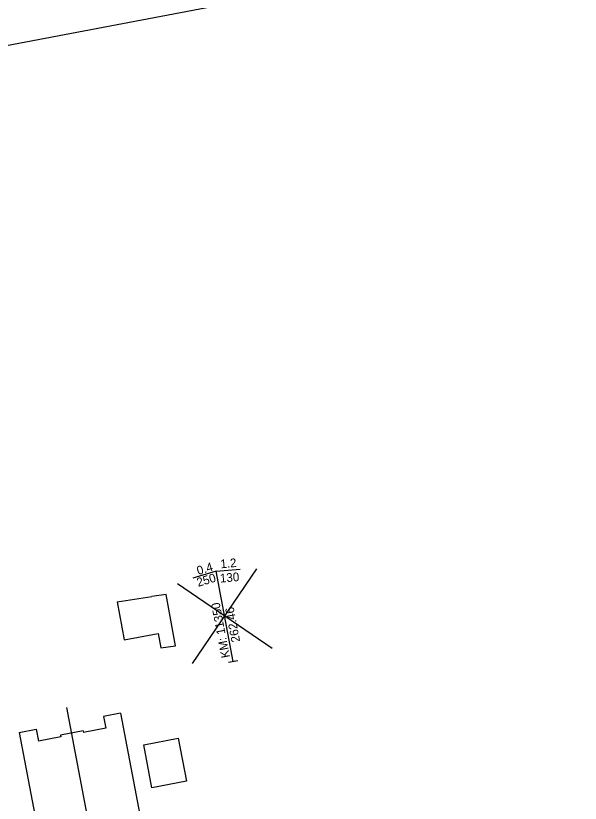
# Model space of a CAD drawing. Extents: x 6541740 to 6566395, y 5525066 to 5530361.
# Drawn here: x 6557367.7 to 6557426.2, y 5526222.8 to 5526304.5 of the extents above; entities that cross this region are included whole.
import ezdxf

# ---------------------------------------------------------------- set-up
doc = ezdxf.new("R2010")
doc.units = 0
for name, color, linetype in [('ps_wymiarowanie', 7, 'Continuous'), ('TOR_PRZEK_P-uklad odniesienia', 7, 'Continuous'), ('TOR_PS_ODW-osadniki', 7, 'Continuous'), ('TOR_PS_OPIS_T-numeracja torow i rozjazdow', 7, 'Continuous'), ('TOR_PS_P-chodniki i place ładunkowe', 7, 'Continuous'), ('TOR_W-warstwa dodatkowa 2', 7, 'Continuous')]:
    doc.layers.add(name, color=color, linetype=linetype)

msp = doc.modelspace()

# ---------------------------------------------------------------- linework, layer by layer
at = {"layer": 'ps_wymiarowanie'}
for p, q in [((6557378.19, 5526243.69), (6557381.774, 5526244.254)), ((6557378.19, 5526243.69), (6557381.774, 5526244.254)), ((6557383.271, 5526244.452), (6557381.774, 5526244.254)), ((6557383.271, 5526244.452), (6557381.774, 5526244.254)), ((6557384.261, 5526239.113), (6557383.271, 5526244.452)), ((6557384.261, 5526239.113), (6557383.271, 5526244.452)), ((6557378.19, 5526243.69), (6557378.933, 5526239.734)), ((6557378.19, 5526243.69), (6557378.933, 5526239.734)), ((6557378.933, 5526239.734), (6557382.435, 5526240.402)), ((6557378.933, 5526239.734), (6557382.435, 5526240.402)), ((6557382.435, 5526240.402), (6557382.714, 5526238.932)), ((6557382.435, 5526240.402), (6557382.714, 5526238.932)), ((6557382.714, 5526238.932), (6557384.261, 5526239.113)), ((6557382.714, 5526238.932), (6557384.261, 5526239.113)), ((6557378.549, 5526232.162), (6557376.786, 5526231.816)), ((6557378.549, 5526232.162), (6557376.786, 5526231.816)), ((6557376.786, 5526231.816), (6557377.018, 5526230.587)), ((6557376.786, 5526231.816), (6557377.018, 5526230.587)), ((6557378.549, 5526232.162), (6557381.599, 5526216.108)), ((6557378.549, 5526232.162), (6557381.599, 5526216.108)), ((6557368.031, 5526230.155), (6557369.797, 5526230.481)), ((6557368.031, 5526230.155), (6557369.797, 5526230.481)), ((6557368.031, 5526230.155), (6557371.085, 5526214.108)), ((6557368.031, 5526230.155), (6557371.085, 5526214.108)), ((6557369.797, 5526230.481), (6557370.031, 5526229.242)), ((6557369.797, 5526230.481), (6557370.031, 5526229.242)), ((6557374.66, 5526230.31), (6557372.325, 5526229.85)), ((6557374.66, 5526230.31), (6557372.325, 5526229.85)), ((6557374.66, 5526230.31), (6557374.691, 5526230.14)), ((6557374.66, 5526230.31), (6557374.691, 5526230.14)), ((6557377.018, 5526230.587), (6557374.691, 5526230.14)), ((6557377.018, 5526230.587), (6557374.691, 5526230.14)), ((6557372.359, 5526229.679), (6557370.031, 5526229.242)), ((6557372.359, 5526229.679), (6557370.031, 5526229.242)), ((6557372.325, 5526229.85), (6557372.359, 5526229.679)), ((6557372.325, 5526229.85), (6557372.359, 5526229.679))]:
    msp.add_line(p, q, dxfattribs=at)
msp.add_lwpolyline([(6557385.377, 5526225.09), (6557381.801, 5526224.412), (6557380.956, 5526228.873), (6557384.532, 5526229.551)], close=True, dxfattribs=at)
msp.add_lwpolyline([(6557385.377, 5526225.09), (6557381.801, 5526224.412), (6557380.956, 5526228.873), (6557384.532, 5526229.551)], close=True, dxfattribs=at)
at = {"layer": 'TOR_PRZEK_P-uklad odniesienia'}
for p, q in [((6557386.008, 5526237.3), (6557392.698, 5526247.119)), ((6557386.008, 5526237.3), (6557392.698, 5526247.119)), ((6557394.263, 5526238.864), (6557384.444, 5526245.554)), ((6557394.263, 5526238.864), (6557384.444, 5526245.554))]:
    msp.add_line(p, q, dxfattribs=at)
at = {"layer": 'TOR_PS_ODW-osadniki'}
for p, q in [((6557388.463, 5526246.87), (6557386.054, 5526246.158)), ((6557388.463, 5526246.87), (6557386.054, 5526246.158)), ((6557388.463, 5526246.87), (6557390.966, 5526247.091)), ((6557388.463, 5526246.87), (6557390.966, 5526247.091)), ((6557390.239, 5526237.515), (6557388.463, 5526246.87)), ((6557390.239, 5526237.515), (6557388.463, 5526246.87)), ((6557389.731, 5526237.419), (6557390.714, 5526237.605)), ((6557389.731, 5526237.419), (6557390.714, 5526237.605))]:
    msp.add_line(p, q, dxfattribs=at)
at = {"layer": 'TOR_PS_OPIS_T-numeracja torow i rozjazdow'}
msp.add_line((6557372.942, 5526232.727), (6557397.412, 5526103.435), dxfattribs=at)
at = {"layer": 'TOR_PS_P-chodniki i place ładunkowe'}
msp.add_lwpolyline([(6558088.325, 5526146.079), (6556747.206, 5525891.866), (6556693.756, 5526173.844), (6558034.876, 5526428.057)], close=True, dxfattribs=at)
at = {"layer": 'TOR_W-warstwa dodatkowa 2'}
for major_axis, start_param, end_param in [((-17.441, 92.012), 1.68324, 2.974572), ((-17.441, 92.012), 1.68324, 2.974572), ((-17.786, 93.829), 1.68324, 2.974591), ((-17.786, 93.829), 1.68324, 2.974591), ((-19.462, 102.672), 1.68324, 2.97467), ((-19.462, 102.672), 1.68324, 2.97467), ((-19.806, 104.489), 1.683306, 2.974684), ((-19.806, 104.489), 1.683306, 2.974684)]:
    msp.add_ellipse((6557383.441, 5526249.051), major_axis=major_axis, ratio=0.25, start_param=start_param, end_param=end_param, dxfattribs=at)

# ---------------------------------------------------------------- texts
at = {"layer": 'TOR_PS_ODW-osadniki'}
for s, rotation, p in [('1.2', 5.03744, (6557388.939, 5526247.163)), ('1.2', 5.03744, (6557388.939, 5526247.163)), ('0.4', 16.45863, (6557386.606, 5526246.465)), ('0.4', 16.45863, (6557386.606, 5526246.465)), ('250', 16.45863, (6557386.592, 5526245.238)), ('250', 16.45863, (6557386.592, 5526245.238)), ('130', 5.03744, (6557388.894, 5526245.681)), ('130', 5.03744, (6557388.894, 5526245.681)), ('KM: 11350', 100.74803, (6557389.9, 5526237.96)), ('KM: 11350', 100.74803, (6557389.9, 5526237.96)), ('262.46', 100.74803, (6557390.957, 5526239.594)), ('262.46', 100.74803, (6557390.957, 5526239.594))]:
    msp.add_text(s, height=0.9, rotation=rotation, dxfattribs=at).set_placement(p)

doc.saveas('drawing.dxf')
